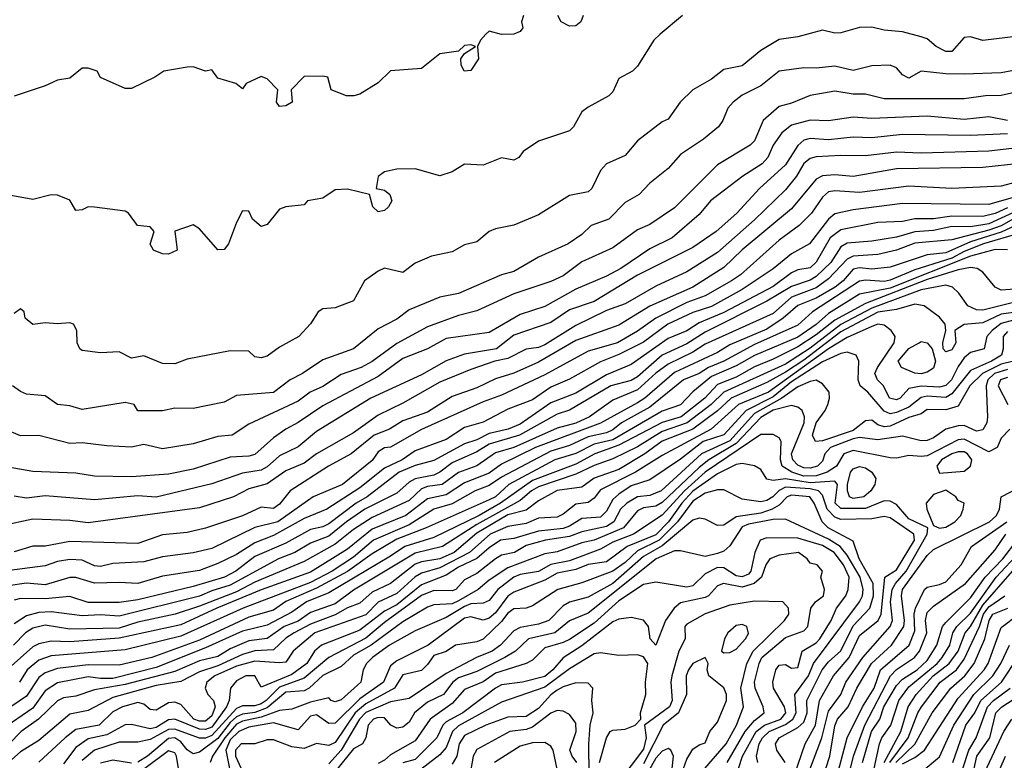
# Model space of a CAD drawing. Header units: metres. Extents: x -51132 to -49532, y -231222 to -229437.
# Tile 466 of 656: x -50160 to -50080, y -230299 to -230239. Entities that reach past the tile are written whole.
import ezdxf

# ---------------------------------------------------------------- set-up
doc = ezdxf.new("R2010")
doc.units = ezdxf.units.M
for name, color, linetype in [('CONTOUR_HALF', 8, 'Continuous'), ('CONTOUR_INDEX', 1, 'Continuous'), ('CONTOUR_INTER', 3, 'Continuous')]:
    doc.layers.add(name, color=color, linetype=linetype)

msp = doc.modelspace()

# ---------------------------------------------------------------- linework, layer by layer
at = {"layer": 'CONTOUR_HALF'}
for points, elevation in [([(-50119.308, -230238.759), (-50119.464, -230239.259), (-50119.371, -230239.759), (-50119.58, -230240.05), (-50120.08, -230240.265), (-50121.08, -230240.279), (-50122.08, -230240.032), (-50122.356, -230240.259), (-50122.805, -230240.759), (-50123.025, -230241.259), (-50122.968, -230242.259), (-50123.58, -230243.207), (-50124.111, -230243.259), (-50124.366, -230242.759), (-50124.385, -230242.259), (-50124.08, -230241.818), (-50123.212, -230241.259), (-50123.58, -230241.132), (-50124.08, -230241.181), (-50124.58, -230241.644), (-50126.08, -230241.867), (-50127.58, -230243.045), (-50130.08, -230243.234), (-50131.08, -230244.194), (-50132.58, -230245.128), (-50133.066, -230245.259), (-50133.645, -230245.259), (-50134.907, -230244.759), (-50135.16, -230243.759), (-50135.58, -230243.66), (-50137.08, -230243.679), (-50138.128, -230244.759), (-50138.061, -230245.759), (-50138.58, -230246.066), (-50139.08, -230246.131), (-50139.317, -230245.759), (-50139.208, -230244.759), (-50140.08, -230243.87), (-50140.58, -230243.7), (-50141.779, -230244.259), (-50142.08, -230244.703), (-50142.618, -230244.259), (-50144.08, -230243.821), (-50144.58, -230243.143), (-50145.08, -230243.269), (-50146.08, -230242.897), (-50146.58, -230242.931), (-50148.46, -230243.259), (-50149.192, -230243.759), (-50151.08, -230244.668), (-50151.58, -230244.652), (-50153.58, -230243.784), (-50153.852, -230243.259), (-50154.58, -230243.02), (-50155.08, -230243.016), (-50156.08, -230243.839), (-50157.08, -230243.99), (-50158.08, -230244.444), (-50160.58, -230245.275)], 72.5), ([(-50114.47, -230238.759), (-50114.666, -230239.259), (-50115.08, -230239.589), (-50115.58, -230239.617), (-50116.259, -230239.259), (-50116.524, -230238.759)], 72.5), ([(-50078.08, -230240.289), (-50082.08, -230240.787), (-50083.08, -230240.49), (-50083.58, -230240.543), (-50084.58, -230241.661), (-50085.08, -230241.675), (-50085.853, -230241.259), (-50086.58, -230240.636), (-50087.08, -230240.473), (-50088.58, -230240.073), (-50090.08, -230239.944), (-50091.08, -230239.685), (-50092.08, -230239.733), (-50093.58, -230240.145), (-50094.08, -230240.168), (-50095.08, -230239.948), (-50097.08, -230240.489), (-50098.58, -230240.701), (-50100.08, -230241.574), (-50101.58, -230242.832), (-50103.08, -230243.134), (-50104.08, -230243.916), (-50105.576, -230244.759), (-50106.621, -230245.759), (-50107.58, -230247.137), (-50108.08, -230247.376), (-50110.08, -230248.907), (-50111.08, -230250.103), (-50112.583, -230250.759), (-50113.08, -230251.312), (-50113.776, -230252.759), (-50114.08, -230253.039), (-50115.58, -230253.324), (-50118.08, -230254.907), (-50120.08, -230255.726), (-50121.58, -230256.037), (-50122.08, -230256.261), (-50123.08, -230257.085), (-50124.08, -230257.329), (-50125.08, -230257.901), (-50126.775, -230258.259), (-50128.08, -230258.808), (-50129.08, -230259.574), (-50130.58, -230259.231), (-50131.08, -230259.459), (-50132.185, -230260.259), (-50133.08, -230261.857), (-50134.58, -230262.447), (-50135.58, -230262.502), (-50135.953, -230262.759), (-50136.58, -230263.734), (-50137.528, -230264.759), (-50139.08, -230265.625), (-50140.08, -230266.345), (-50140.58, -230266.48), (-50141.08, -230266.412), (-50141.58, -230265.939), (-50143.08, -230265.909), (-50146.58, -230266.584), (-50147.58, -230266.971), (-50148.58, -230266.955), (-50150.08, -230266.329), (-50151.08, -230266.511), (-50152.08, -230265.986), (-50153.58, -230266.067), (-50155.08, -230265.889), (-50155.278, -230265.759), (-50155.496, -230265.259), (-50155.498, -230264.259), (-50155.771, -230263.759), (-50156.08, -230263.649), (-50157.08, -230263.741), (-50158.08, -230263.66), (-50159.08, -230263.789), (-50159.686, -230263.259), (-50159.782, -230262.759), (-50160.08, -230262.515), (-50160.58, -230262.885)], 71.5), ([(-50078.08, -230244.657), (-50080.58, -230245.228), (-50081.87, -230245.259), (-50083.58, -230245.496), (-50090.08, -230245.506), (-50091.58, -230245.113), (-50092.58, -230245.121), (-50094.08, -230244.879), (-50096.08, -230245.23), (-50097.58, -230245.861), (-50098.58, -230246.111), (-50099.87, -230247.259), (-50100.58, -230248.903), (-50100.945, -230249.259), (-50103.58, -230250.848), (-50107.08, -230254.322), (-50109.08, -230255.687), (-50110.08, -230256.128), (-50112.08, -230257.582), (-50114.58, -230258.702), (-50116.08, -230259.839), (-50117.08, -230260.304), (-50120.08, -230261.292), (-50123.08, -230262.677), (-50124.58, -230263.049), (-50127.08, -230263.985), (-50129.58, -230265.313), (-50131.58, -230266.794), (-50132.477, -230267.259), (-50134.08, -230267.837), (-50135.58, -230268.816), (-50136.591, -230269.259), (-50137.58, -230269.992), (-50141.58, -230271.85), (-50142.923, -230272.759), (-50144.08, -230272.869), (-50146.08, -230273.46), (-50148.58, -230273.849), (-50150.08, -230273.507), (-50151.08, -230273.723), (-50153.08, -230273.628), (-50155.08, -230273.368), (-50156.08, -230273.421), (-50158.58, -230272.775), (-50160.08, -230272.81), (-50161.348, -230272.259)], 70.5), ([(-50080.08, -230248.331), (-50083.08, -230248.472), (-50088.58, -230248.394), (-50091.08, -230248.658), (-50092.58, -230248.615), (-50094.58, -230248.821), (-50096.08, -230248.711), (-50096.58, -230248.859), (-50097.08, -230249.289), (-50098.08, -230250.854), (-50100.172, -230252.759), (-50102.022, -230254.759), (-50103.689, -230256.259), (-50105.58, -230257.547), (-50110.08, -230259.775), (-50113.58, -230261.931), (-50115.58, -230262.601), (-50117.08, -230263.612), (-50120.08, -230264.661), (-50121.496, -230265.759), (-50124.08, -230266.18), (-50125.58, -230266.73), (-50127.58, -230267.864), (-50131.691, -230269.759), (-50136.08, -230272.463), (-50137.58, -230273.687), (-50139.08, -230274.436), (-50140.08, -230275.311), (-50140.58, -230275.595), (-50142.08, -230275.833), (-50144.58, -230276.685), (-50149.08, -230277.767), (-50150.58, -230277.669), (-50154.08, -230277.983), (-50158.08, -230277.678), (-50159.58, -230277.858), (-50160.58, -230277.686)], 69.5), ([(-50079.08, -230250.733), (-50082.08, -230251.072), (-50089.08, -230251.167), (-50092.58, -230251.804), (-50094.08, -230251.655), (-50095.08, -230251.734), (-50095.58, -230252.019), (-50097.58, -230254.407), (-50101.58, -230257.745), (-50103.08, -230259.164), (-50105.584, -230260.759), (-50109.08, -230262.302), (-50111.58, -230263.83), (-50115.08, -230265.082), (-50118.08, -230266.832), (-50120.08, -230267.74), (-50121.58, -230268.191), (-50123.08, -230268.909), (-50125.08, -230269.628), (-50127.08, -230270.881), (-50129.08, -230271.585), (-50130.176, -230272.259), (-50131.4, -230272.759), (-50133.266, -230274.259), (-50135.113, -230275.259), (-50138.211, -230277.259), (-50139.08, -230278.336), (-50139.58, -230278.684), (-50140.58, -230278.581), (-50142.08, -230279.278), (-50145.08, -230280.287), (-50146.58, -230280.648), (-50148.58, -230280.825), (-50150.58, -230281.527), (-50156.08, -230281.356), (-50158.08, -230281.752), (-50159.08, -230281.749), (-50160.58, -230282.206)], 68.5), ([(-50077.08, -230252.769), (-50081.58, -230254.074), (-50088.58, -230253.972), (-50092.58, -230254.484), (-50094.08, -230254.831), (-50094.58, -230255.247), (-50096.119, -230257.259), (-50097.58, -230258.072), (-50099.08, -230259.281), (-50101.58, -230260.96), (-50104.08, -230262.328), (-50105.58, -230262.804), (-50107.598, -230263.759), (-50109.58, -230265.216), (-50111.58, -230266.213), (-50113.08, -230266.796), (-50115.58, -230268.219), (-50117.08, -230268.872), (-50118.58, -230269.893), (-50120.58, -230270.636), (-50122.58, -230271.688), (-50124.08, -230272.129), (-50125.58, -230273.115), (-50128.08, -230274.022), (-50129.142, -230274.759), (-50130.58, -230275.431), (-50132.58, -230277.021), (-50135.252, -230278.759), (-50137.08, -230279.512), (-50139.58, -230280.87), (-50141.08, -230281.469), (-50142.58, -230282.42), (-50144.08, -230283.146), (-50145.58, -230283.707), (-50148.58, -230284.165), (-50150.58, -230284.78), (-50152.08, -230284.682), (-50154.08, -230284.744), (-50155.58, -230284.282), (-50156.08, -230284.272), (-50158.08, -230284.883), (-50159.58, -230284.751), (-50161.08, -230284.968)], 67.5), ([(-50079.58, -230254.697), (-50081.58, -230255.641), (-50083.08, -230255.866), (-50084.58, -230255.85), (-50086.08, -230256.175), (-50087.58, -230256.29), (-50089.08, -230256.698), (-50091.08, -230257.02), (-50093.08, -230257.206), (-50093.58, -230257.505), (-50094.408, -230258.759), (-50095.58, -230259.888), (-50096.08, -230260.202), (-50097.58, -230260.704), (-50099.58, -230261.906), (-50104.58, -230264.405), (-50106.08, -230265.346), (-50108.08, -230266.269), (-50110.08, -230268.026), (-50110.58, -230268.323), (-50112.225, -230268.759), (-50115.58, -230270.726), (-50116.58, -230271.053), (-50119.638, -230272.759), (-50122.08, -230273.467), (-50123.08, -230274.1), (-50125.08, -230274.987), (-50126.08, -230275.754), (-50126.58, -230275.983), (-50128.08, -230276.293), (-50128.58, -230276.557), (-50129.58, -230277.455), (-50132.163, -230278.759), (-50133.651, -230279.759), (-50135.08, -230280.922), (-50136.58, -230281.514), (-50137.834, -230282.259), (-50139.175, -230282.759), (-50143.08, -230284.892), (-50144.58, -230285.349), (-50145.58, -230285.799), (-50152.08, -230287.407), (-50153.58, -230287.315), (-50155.08, -230287.383), (-50157.58, -230287.069), (-50158.58, -230287.13), (-50159.58, -230287.394), (-50160.58, -230288.034)], 66.5), ([(-50079.08, -230255.615), (-50080.58, -230256.314), (-50083.08, -230257.085), (-50085.08, -230257.981), (-50086.58, -230258.142), (-50089.58, -230259.146), (-50091.08, -230259.306), (-50092.08, -230259.195), (-50092.58, -230259.299), (-50093.392, -230260.259), (-50094.056, -230260.759), (-50095.58, -230261.647), (-50097.08, -230262.242), (-50098.26, -230263.259), (-50099.58, -230264.16), (-50102.58, -230265.427), (-50103.58, -230266.054), (-50107.08, -230267.683), (-50109.481, -230269.759), (-50110.08, -230270.133), (-50113.08, -230271.765), (-50118.328, -230273.759), (-50121.08, -230275.099), (-50122.08, -230275.82), (-50124.08, -230276.618), (-50125.58, -230277.598), (-50127.08, -230277.905), (-50128.851, -230279.259), (-50131.58, -230280.373), (-50133.58, -230281.984), (-50136.58, -230283.84), (-50140.58, -230285.29), (-50144.152, -230286.759), (-50147.08, -230288.125), (-50152.08, -230289.19), (-50156.08, -230289.499), (-50157.58, -230289.436), (-50158.58, -230289.647), (-50159.08, -230289.899), (-50161.08, -230291.671)], 65.5), ([(-50080.08, -230257.744), (-50081.08, -230257.715), (-50083.08, -230258.239), (-50089.58, -230260.836), (-50092.08, -230261.319), (-50094.58, -230262.894), (-50095.58, -230263.773), (-50097.08, -230264.815), (-50100.58, -230266.307), (-50102.08, -230267.125), (-50104.08, -230267.999), (-50105.58, -230269.243), (-50106.58, -230270.291), (-50108.08, -230270.807), (-50112.08, -230273.129), (-50113.58, -230273.488), (-50115.08, -230274.248), (-50116.758, -230274.759), (-50120.488, -230276.759), (-50121.58, -230277.755), (-50122.08, -230277.995), (-50127.191, -230280.259), (-50129.58, -230281.181), (-50131.58, -230282.359), (-50133.58, -230283.794), (-50136.08, -230285.139), (-50138.58, -230286.214), (-50139.58, -230286.919), (-50141.58, -230287.486), (-50145.58, -230289.36), (-50149.439, -230290.759), (-50152.08, -230291.384), (-50154.58, -230291.361), (-50157.08, -230291.664), (-50158.08, -230292.003), (-50158.58, -230292.374), (-50159.58, -230293.899), (-50162.58, -230295.926)], 64.5), ([(-50079.58, -230262.009), (-50082.08, -230262.631), (-50082.58, -230262.606), (-50083.302, -230262.259), (-50084.024, -230261.259), (-50084.545, -230260.759), (-50085.08, -230260.585), (-50087.08, -230260.975), (-50091.08, -230262.467), (-50093.58, -230263.771), (-50096.08, -230265.69), (-50098.08, -230266.992), (-50103.07, -230269.259), (-50104.096, -230270.259), (-50106.05, -230271.759), (-50108.08, -230272.46), (-50110.08, -230273.7), (-50112.08, -230274.67), (-50113.58, -230275.208), (-50115.08, -230275.919), (-50118.08, -230276.943), (-50118.66, -230277.259), (-50119.58, -230278.034), (-50123.08, -230279.981), (-50125.885, -230281.759), (-50128.08, -230282.304), (-50133.08, -230285.309), (-50134.58, -230286.424), (-50136.58, -230287.13), (-50137.58, -230287.808), (-50138.706, -230288.259), (-50140.08, -230289.212), (-50141.58, -230289.409), (-50143.08, -230290.063), (-50144.08, -230290.684), (-50145.58, -230291.036), (-50147.58, -230291.898), (-50151.58, -230292.94), (-50154.08, -230293.39), (-50155.58, -230293.909), (-50156.58, -230294.037), (-50157.08, -230294.278), (-50158.63, -230295.759), (-50160.02, -230296.759), (-50160.986, -230297.759)], 63.5), ([(-50079.58, -230263.445), (-50080.58, -230263.699), (-50081.328, -230264.259), (-50081.76, -230264.759), (-50081.979, -230265.759), (-50083.08, -230266.058), (-50083.58, -230266.473), (-50084.08, -230267.178), (-50084.609, -230268.259), (-50085.08, -230268.733), (-50085.58, -230268.86), (-50087.08, -230268.783), (-50088.08, -230268.982), (-50088.789, -230269.759), (-50089.08, -230269.886), (-50089.653, -230269.759), (-50090.135, -230268.759), (-50090.623, -230268.259), (-50090.823, -230267.759), (-50090.625, -230267.259), (-50089.269, -230265.259), (-50089.184, -230264.759), (-50089.518, -230264.259), (-50090.08, -230263.849), (-50090.58, -230263.768), (-50091.08, -230263.955), (-50093.08, -230264.85), (-50094.58, -230265.751), (-50099.461, -230269.259), (-50101.869, -230270.259), (-50104.095, -230272.259), (-50108.08, -230274.408), (-50110.238, -230275.759), (-50113.08, -230277.174), (-50113.58, -230277.855), (-50114.08, -230278.196), (-50115.08, -230278.328), (-50116.08, -230279.164), (-50116.58, -230279.39), (-50118.08, -230279.484), (-50119.08, -230279.915), (-50120.58, -230280.143), (-50122.021, -230280.759), (-50123.687, -230282.259), (-50126.08, -230283.51), (-50127.58, -230283.922), (-50128.08, -230284.227), (-50129.58, -230285.567), (-50131.08, -230286.294), (-50132.08, -230287.298), (-50136.231, -230288.759), (-50137.987, -230290.259), (-50138.58, -230291.131), (-50139.08, -230291.2), (-50141.08, -230291.052), (-50142.58, -230291.478), (-50144.333, -230292.259), (-50144.97, -230292.759), (-50145.11, -230293.259), (-50144.885, -230293.759), (-50144.432, -230294.259), (-50144.312, -230294.759), (-50144.58, -230295.486), (-50145.08, -230295.911), (-50145.58, -230295.927), (-50146.028, -230295.759), (-50147.08, -230294.581), (-50147.58, -230294.374), (-50148.08, -230294.442), (-50149.08, -230295.027), (-50149.58, -230294.985), (-50150.08, -230294.548), (-50150.58, -230294.421), (-50151.823, -230294.759), (-50152.58, -230295.176), (-50153.69, -230296.259), (-50155.58, -230296.607), (-50156.452, -230297.259), (-50158.58, -230299.252)], 62.5), ([(-50079.58, -230266.758), (-50080.58, -230266.99), (-50082.118, -230267.759), (-50083.137, -230268.759), (-50084.08, -230270.391), (-50085.08, -230270.707), (-50086.58, -230270.684), (-50087.08, -230271.01), (-50088.08, -230271.319), (-50089.58, -230272.021), (-50090.08, -230272.073), (-50090.58, -230271.912), (-50091.08, -230271.537), (-50091.58, -230271.582), (-50092.58, -230272.374), (-50095.08, -230273.213), (-50095.651, -230273.259), (-50095.886, -230272.759), (-50095.584, -230271.759), (-50094.858, -230270.759), (-50094.641, -230270.259), (-50094.5, -230269.759), (-50094.532, -230269.259), (-50095.08, -230268.603), (-50095.58, -230268.304), (-50096.08, -230268.391), (-50097.08, -230268.844), (-50098.383, -230269.759), (-50100.58, -230271.005), (-50102.58, -230273.2), (-50104.87, -230274.259), (-50108.159, -230277.259), (-50109.08, -230277.644), (-50110.08, -230277.734), (-50110.939, -230278.259), (-50111.451, -230278.759), (-50111.992, -230279.759), (-50112.58, -230280.141), (-50114.58, -230280.572), (-50115.58, -230280.965), (-50117.516, -230281.259), (-50119.08, -230281.7), (-50120.032, -230282.259), (-50121.08, -230282.473), (-50121.571, -230282.759), (-50123.08, -230283.967), (-50124.08, -230284.465), (-50124.798, -230285.259), (-50125.08, -230285.354), (-50126.58, -230285.333), (-50127.58, -230285.743), (-50130.58, -230287.938), (-50132.08, -230289.188), (-50135.08, -230290.773), (-50137.08, -230292.426), (-50139.08, -230293.164), (-50140.17, -230294.259), (-50140.58, -230294.506), (-50141.08, -230294.685), (-50142.08, -230294.69), (-50142.58, -230294.886), (-50144.58, -230297.093), (-50145.08, -230297.293), (-50145.58, -230297.312), (-50147.58, -230296.581), (-50148.08, -230296.603), (-50149.58, -230297.405), (-50150.58, -230297.628), (-50152.08, -230297.63), (-50154.08, -230298.268), (-50155.08, -230299.098)], 61.5), ([(-50080.08, -230268.088), (-50080.635, -230268.259), (-50080.831, -230268.759), (-50080.055, -230270.259)], 60.5), ([(-50079.9, -230272.259), (-50080.58, -230273), (-50080.911, -230273.759), (-50081.58, -230274.091), (-50083.58, -230273.084), (-50084.08, -230273.133), (-50086.58, -230274.413), (-50087.08, -230274.476), (-50088.08, -230274.405), (-50089.08, -230274.612), (-50089.58, -230274.574), (-50092.58, -230273.993), (-50093.333, -230274.259), (-50093.95, -230275.259), (-50094.694, -230275.759), (-50095.58, -230276.04), (-50096.58, -230276.076), (-50097.551, -230275.759), (-50098.349, -230275.259), (-50098.48, -230274.759), (-50098.432, -230273.259), (-50098.58, -230272.97), (-50099.08, -230272.703), (-50100.08, -230272.704), (-50104.58, -230275.746), (-50106.271, -230277.259), (-50108.08, -230279.227), (-50110.392, -230280.759), (-50112.08, -230281.413), (-50113.08, -230281.991), (-50115.58, -230282.933), (-50117.08, -230283.237), (-50118.08, -230283.789), (-50119.58, -230284.03), (-50120.08, -230284.247), (-50121.385, -230285.259), (-50122.08, -230286.143), (-50122.58, -230286.352), (-50123.58, -230286.42), (-50124.08, -230286.635), (-50125.58, -230287.525), (-50128.08, -230288.607), (-50130.167, -230289.759), (-50131.553, -230290.759), (-50132.045, -230291.259), (-50132.308, -230291.759), (-50132.498, -230292.759), (-50134.08, -230294.186), (-50134.58, -230294.366), (-50134.888, -230294.259), (-50135.08, -230294.022), (-50136.58, -230294.37), (-50138.08, -230294.953), (-50139.08, -230295.056), (-50140.58, -230295.591), (-50142.08, -230295.915), (-50142.58, -230296.175), (-50143.508, -230297.259), (-50144.509, -230298.759), (-50144.709, -230299.259)], 60.5), ([(-50092.795, -230275.759), (-50092.58, -230275.48), (-50092.08, -230275.297), (-50091.58, -230275.392), (-50091.08, -230275.759), (-50090.764, -230276.259), (-50090.82, -230276.759), (-50091.149, -230277.259), (-50091.734, -230277.759), (-50092.58, -230277.888), (-50092.878, -230277.759), (-50093.054, -230277.259), (-50093.036, -230276.759), (-50092.795, -230275.759)], 60.5), ([(-50097.334, -230300.259), (-50096.491, -230297.759), (-50095.654, -230296.259), (-50095.306, -230294.259), (-50094.174, -230292.259), (-50092.902, -230290.759), (-50092.08, -230288.99), (-50090.558, -230287.759), (-50090.317, -230287.259), (-50090.023, -230284.259), (-50089.08, -230283.653), (-50087.629, -230281.259), (-50087.664, -230280.759), (-50089.58, -230279.452), (-50090.08, -230279.351), (-50091.08, -230279.52), (-50093.58, -230279.571), (-50094.08, -230279.404), (-50094.696, -230278.759), (-50095.08, -230277.602), (-50095.39, -230277.259), (-50096.08, -230277.097), (-50098.08, -230276.952), (-50098.58, -230277.224), (-50099.112, -230277.759), (-50099.58, -230278.032), (-50100.08, -230278.145), (-50101.58, -230277.927), (-50103.08, -230277.185), (-50103.58, -230277.169), (-50104.58, -230277.447), (-50105.58, -230278.108), (-50106.822, -230279.759), (-50108.299, -230281.259), (-50110.08, -230282.121), (-50111.08, -230283.061), (-50112.08, -230283.772), (-50114.58, -230284.714), (-50116.525, -230285.259), (-50118.58, -230286.577), (-50119.08, -230286.76), (-50120.08, -230286.816), (-50120.58, -230287.166), (-50121.08, -230287.847), (-50122.58, -230289.276), (-50123.08, -230289.5), (-50124.825, -230289.759), (-50125.58, -230290.274), (-50126.58, -230290.599), (-50127.08, -230291.343), (-50127.58, -230291.82), (-50129.08, -230292.178), (-50129.767, -230293.259), (-50132.08, -230294.527), (-50132.946, -230295.259), (-50134.58, -230297.64), (-50135.08, -230297.891), (-50136.08, -230297.718), (-50137.08, -230298.139), (-50138.08, -230297.993), (-50139.58, -230297.445), (-50140.08, -230297.432), (-50141.08, -230297.769), (-50142.183, -230297.759), (-50142.653, -230298.259), (-50142.65, -230298.759), (-50142.2, -230299.759)], 59.5), ([(-50095.119, -230300.759), (-50094.484, -230298.759), (-50094.08, -230296.312), (-50093.845, -230295.759), (-50092.983, -230294.759), (-50092.281, -230293.259), (-50091.092, -230291.259), (-50089.481, -230289.759), (-50088.492, -230288.259), (-50088.433, -230287.759), (-50088.679, -230285.759), (-50088.597, -230285.259), (-50086.58, -230282.493), (-50086.08, -230282.025), (-50081.533, -230279.759), (-50080.974, -230279.259), (-50080.72, -230278.759), (-50080.583, -230277.759), (-50079.08, -230276.969)], 60.5), ([(-50100.303, -230299.259), (-50100.435, -230298.759), (-50100.215, -230297.759), (-50099.94, -230297.259), (-50099.386, -230296.759), (-50098.08, -230296.201), (-50097.478, -230295.759), (-50097.204, -230295.259), (-50097.31, -230293.759), (-50096.219, -230292.259), (-50095.811, -230291.259), (-50092.079, -230286.259), (-50091.82, -230285.759), (-50091.772, -230285.259), (-50092.028, -230284.259), (-50093.08, -230282.472), (-50093.654, -230281.759), (-50094.58, -230281.179), (-50098.08, -230279.549), (-50099.08, -230279.589), (-50101.08, -230279.967), (-50101.58, -230280.18), (-50102.58, -230281.705), (-50103.08, -230282.137), (-50103.58, -230282.347), (-50104.58, -230282.592), (-50106.58, -230282.113), (-50107.08, -230282.123), (-50108.565, -230282.759), (-50114.08, -230287.184), (-50115.58, -230287.798), (-50116.778, -230288.759), (-50118.903, -230289.259), (-50119.958, -230290.259), (-50120.833, -230290.759), (-50123.08, -230291.902), (-50124.58, -230292.404), (-50125.039, -230292.759), (-50125.804, -230293.759), (-50127.08, -230294.389), (-50128.151, -230295.259), (-50128.58, -230296.005), (-50129.08, -230296.399), (-50129.58, -230296.488), (-50130.069, -230296.259), (-50130.58, -230295.661), (-50131.08, -230295.615), (-50131.479, -230295.759), (-50131.889, -230296.259), (-50132.1, -230297.259), (-50132.37, -230297.759), (-50133.08, -230298.164), (-50134.58, -230299.989)], 58.5), ([(-50093.281, -230301.759), (-50092.572, -230298.759), (-50091.653, -230296.259), (-50089.563, -230292.259), (-50089.08, -230291.743), (-50087.626, -230290.759), (-50087.209, -230290.259), (-50086.616, -230288.759), (-50086.73, -230287.759), (-50086.58, -230287.111), (-50086.08, -230286.611), (-50083.482, -230284.759), (-50081.08, -230282.04), (-50080.209, -230280.759)], 61.5), ([(-50091.104, -230300.759), (-50090.46, -230297.759), (-50090.253, -230297.259), (-50089.529, -230296.259), (-50088.886, -230294.259), (-50088.08, -230293.132), (-50085.793, -230291.259), (-50085.367, -230290.759), (-50084.747, -230289.759), (-50084.506, -230288.759), (-50084.174, -230288.259), (-50083.08, -230287.17), (-50081.004, -230284.259), (-50079.08, -230282.195)], 62.5), ([(-50102.798, -230299.259), (-50101.347, -230296.759), (-50100.58, -230295.881), (-50099.802, -230295.259), (-50099.872, -230294.759), (-50100.536, -230293.259), (-50100.578, -230292.759), (-50100.217, -230291.259), (-50100.003, -230290.759), (-50098.08, -230289.143), (-50096.58, -230288.598), (-50096.25, -230288.259), (-50096.016, -230286.759), (-50095.645, -230286.259), (-50094.995, -230285.759), (-50094.899, -230285.259), (-50095.222, -230284.259), (-50095.08, -230283.757), (-50095.509, -230283.259), (-50096.08, -230283.123), (-50096.327, -230282.759), (-50097.028, -230282.259), (-50098.58, -230282.46), (-50099.35, -230282.759), (-50099.679, -230283.259), (-50100.031, -230284.259), (-50100.625, -230284.759), (-50101.58, -230285.057), (-50103.096, -230284.759), (-50103.58, -230284.948), (-50104.309, -230285.759), (-50104.58, -230285.891), (-50106.58, -230286.33), (-50107.102, -230286.759), (-50107.795, -230287.759), (-50108.58, -230289.775), (-50109.05, -230289.259), (-50109.166, -230288.259), (-50109.58, -230287.743), (-50110.58, -230287.533), (-50111.58, -230287.653), (-50112.08, -230287.869), (-50114.58, -230289.817), (-50116.08, -230290.786), (-50116.935, -230291.759), (-50117.58, -230292.293), (-50119.389, -230292.759), (-50121.08, -230292.986), (-50121.58, -230293.238), (-50124.229, -230295.259), (-50125.58, -230295.978), (-50125.85, -230296.259), (-50126.321, -230297.259), (-50128.08, -230299.022), (-50129.08, -230299.293)], 57.5), ([(-50089.606, -230299.259), (-50088.139, -230297.259), (-50087.358, -230295.259), (-50087.051, -230294.759), (-50085.526, -230292.759), (-50084.218, -230291.759), (-50083.58, -230290.908), (-50082.351, -230288.259), (-50082.015, -230287.259), (-50081.58, -230286.646), (-50080.286, -230285.759)], 63.5), ([(-50088.58, -230299.384), (-50087.58, -230298.865), (-50086.819, -230298.259), (-50084.08, -230294.058), (-50081.98, -230291.759), (-50081.653, -230291.259), (-50080.58, -230288.333), (-50079.15, -230287.259)], 64.5), ([(-50102.08, -230288.184), (-50102.759, -230288.759), (-50103.011, -230289.259), (-50103.261, -230290.259), (-50103.08, -230290.384), (-50102.58, -230290.369), (-50102.08, -230290.088), (-50101.322, -230289.259), (-50101.08, -230288.822), (-50101.195, -230288.259), (-50101.58, -230288.099), (-50102.08, -230288.184)], 56.5), ([(-50084.515, -230299.259), (-50083.444, -230296.259), (-50082.74, -230295.259), (-50082.252, -230294.259), (-50080.575, -230292.759), (-50077.906, -230288.759)], 65.5), ([(-50106.337, -230299.759), (-50106.08, -230299.013), (-50105.58, -230298.202), (-50105.08, -230297.829), (-50104.58, -230297.675), (-50104.206, -230296.759), (-50103.58, -230296.013), (-50102.862, -230294.259), (-50102.85, -230293.759), (-50103.08, -230293.226), (-50104.276, -230292.259), (-50104.411, -230291.759), (-50104.332, -230291.259), (-50104.58, -230290.761), (-50105.58, -230291.261), (-50105.94, -230291.759), (-50106.113, -230292.259), (-50106.096, -230293.759), (-50106.743, -230295.259), (-50107.981, -230296.259), (-50109.58, -230299.372)], 56.5), ([(-50113.989, -230300.259), (-50114.007, -230297.759), (-50113.899, -230296.259), (-50113.651, -230295.259), (-50113.777, -230294.259), (-50113.677, -230293.259), (-50114.08, -230292.844), (-50115.08, -230292.815), (-50116.08, -230293.13), (-50116.58, -230293.417), (-50117.08, -230293.779), (-50118.08, -230294.896), (-50119.08, -230295.532), (-50120.58, -230295.592), (-50122.357, -230296.259), (-50124.08, -230297.082), (-50124.518, -230297.759), (-50124.724, -230298.759), (-50125.08, -230299.408)], 56.5), ([(-50082.783, -230299.759), (-50082.564, -230298.759), (-50081.515, -230297.259), (-50081.034, -230295.259), (-50080.545, -230294.759), (-50079.08, -230293.804)], 66.5), ([(-50116.58, -230299.811), (-50116.912, -230298.259), (-50117.08, -230297.94), (-50117.58, -230297.649), (-50118.58, -230297.668), (-50119.58, -230297.949), (-50121.668, -230299.259)], 55.5), ([(-50147.272, -230299.759), (-50147.421, -230298.759), (-50147.58, -230298.477), (-50148.08, -230298.337), (-50150.003, -230299.759)], 60.5), ([(-50082.403, -230303.759), (-50080.232, -230298.759)], 67.5)]:
    msp.add_lwpolyline(points, dxfattribs=dict(at, elevation=elevation))
at = {"layer": 'CONTOUR_INDEX'}
for points, elevation in [([(-50080.08, -230247.247), (-50081.58, -230246.967), (-50083.58, -230247.183), (-50086.58, -230246.894), (-50091.08, -230247.095), (-50092.58, -230247), (-50094.58, -230247.273), (-50096.08, -230247.242), (-50097.58, -230247.635), (-50098.369, -230248.259), (-50099.08, -230249.253), (-50099.503, -230250.259), (-50099.972, -230250.759), (-50101.519, -230251.759), (-50104.139, -230253.759), (-50105.08, -230254.877), (-50107.264, -230256.759), (-50109.08, -230257.65), (-50111.427, -230259.259), (-50112.58, -230259.876), (-50115.08, -230260.91), (-50117.58, -230262.323), (-50119.58, -230262.978), (-50122.08, -230264.422), (-50125.58, -230264.917), (-50127.08, -230265.759), (-50129.08, -230266.534), (-50131.08, -230267.985), (-50135.58, -230270.366), (-50137.58, -230271.735), (-50138.58, -230272.266), (-50139.58, -230272.969), (-50141.08, -230274.304), (-50141.58, -230274.462), (-50143.08, -230274.525), (-50146.08, -230275.495), (-50148.08, -230275.921), (-50151.08, -230276.119), (-50154.08, -230276.061), (-50155.58, -230275.832), (-50159.08, -230275.692), (-50161.08, -230275.341)], 70), ([(-50079.08, -230256.393), (-50082.018, -230257.259), (-50083.58, -230257.865), (-50084.58, -230258.404), (-50087.58, -230259.353), (-50089.58, -230260.19), (-50090.08, -230260.299), (-50091.58, -230260.198), (-50092.08, -230260.287), (-50095.877, -230262.759), (-50097.08, -230263.832), (-50100.58, -230265.409), (-50103.08, -230266.747), (-50104.315, -230267.259), (-50105.08, -230267.749), (-50106.335, -230268.259), (-50109.08, -230270.48), (-50111.36, -230271.759), (-50112.08, -230272.311), (-50112.58, -230272.573), (-50114.08, -230272.897), (-50115.58, -230273.582), (-50117.08, -230274.035), (-50121.08, -230276.164), (-50122.08, -230276.821), (-50123.215, -230277.259), (-50125.08, -230278.312), (-50126.58, -230278.743), (-50128.58, -230280.01), (-50131.473, -230281.259), (-50133.08, -230282.622), (-50134.823, -230283.759), (-50136.58, -230284.69), (-50142.027, -230286.759), (-50147.08, -230289.031), (-50151.58, -230290.145), (-50157.58, -230290.639), (-50158.58, -230290.982), (-50159.545, -230291.759), (-50160.154, -230292.759)], 65), ([(-50084.58, -230274.252), (-50085.427, -230274.759), (-50085.811, -230275.259), (-50085.58, -230275.833), (-50083.58, -230275.656), (-50083.079, -230275.259), (-50082.969, -230274.759), (-50083.315, -230274.259), (-50083.58, -230274.114), (-50084.08, -230274.102), (-50084.58, -230274.252)], 60), ([(-50096.266, -230300.259), (-50095.117, -230297.259), (-50094.58, -230295.103), (-50093.582, -230293.759), (-50093.188, -230292.759), (-50091.817, -230290.759), (-50089.583, -230288.259), (-50089.409, -230287.759), (-50089.554, -230286.259), (-50089.427, -230285.259), (-50089.17, -230284.759), (-50088.283, -230283.759), (-50086.597, -230280.759), (-50086.548, -230280.259), (-50088.08, -230279.539), (-50089.08, -230278.364), (-50089.58, -230278.089), (-50090.08, -230278.06), (-50091.58, -230278.693), (-50093.58, -230278.7), (-50094.059, -230278.259), (-50093.862, -230276.759), (-50094.08, -230276.469), (-50096.08, -230276.601), (-50098.08, -230276.283), (-50099.08, -230276.414), (-50099.58, -230276.304), (-50100.08, -230275.539), (-50100.58, -230275.222), (-50101.58, -230275.037), (-50102.08, -230275.14), (-50103.58, -230275.873), (-50105.58, -230277.292), (-50106.479, -230278.259), (-50107.563, -230279.759), (-50108.58, -230280.82), (-50110.9, -230281.759), (-50112.58, -230283.014), (-50114.08, -230283.231), (-50115.08, -230283.644), (-50116.58, -230283.933), (-50117.58, -230284.488), (-50120.08, -230285.478), (-50120.58, -230285.804), (-50121.58, -230287.144), (-50122.08, -230287.578), (-50122.58, -230287.74), (-50123.58, -230287.471), (-50124.08, -230287.584), (-50127.048, -230289.759), (-50129.58, -230291.041), (-50130.08, -230291.44), (-50130.662, -230292.759), (-50132.58, -230294.126), (-50134.58, -230296.09), (-50135.08, -230296.121), (-50136.08, -230295.418), (-50136.58, -230295.52), (-50137.58, -230296.612), (-50139.58, -230296.05), (-50141.58, -230296.396), (-50142.386, -230296.759), (-50143.08, -230297.445), (-50143.426, -230298.259), (-50143.136, -230299.759)], 60), ([(-50085.08, -230277.212), (-50086.08, -230277.559), (-50086.683, -230278.259), (-50086.608, -230278.759), (-50086.08, -230280.071), (-50085.58, -230280.278), (-50085.08, -230280.207), (-50084.348, -230279.759), (-50083.853, -230279.259), (-50083.667, -230278.759), (-50083.592, -230278.259), (-50084.08, -230278.051), (-50084.263, -230277.759), (-50085.08, -230277.212)], 60), ([(-50087.08, -230300.057), (-50085.58, -230298.819), (-50084.426, -230296.259), (-50082.816, -230293.759), (-50081.281, -230292.259), (-50080.625, -230291.259), (-50079.911, -230289.759)], 65)]:
    msp.add_lwpolyline(points, dxfattribs=dict(at, elevation=elevation))
at = {"layer": 'CONTOUR_INTER'}
for points, elevation in [([(-50106.432, -230238.759), (-50108.232, -230240.259), (-50108.746, -230240.759), (-50110.08, -230242.867), (-50110.472, -230243.259), (-50111.58, -230243.846), (-50112.08, -230244.944), (-50112.393, -230245.259), (-50114.08, -230246.163), (-50114.58, -230246.556), (-50115.243, -230247.759), (-50115.58, -230248.104), (-50118.08, -230248.94), (-50119.325, -230249.759), (-50119.691, -230250.259), (-50120.08, -230250.482), (-50121.08, -230250.282), (-50122.58, -230250.884), (-50124.08, -230250.788), (-50125.08, -230251.427), (-50126.08, -230251.734), (-50128.08, -230251.186), (-50129.58, -230251.197), (-50130.58, -230251.405), (-50131.08, -230251.806), (-50131.246, -230252.759), (-50130.58, -230252.897), (-50130.148, -230253.259), (-50129.993, -230253.759), (-50130.237, -230254.259), (-50130.58, -230254.542), (-50131.08, -230254.643), (-50131.519, -230254.259), (-50131.803, -230253.259), (-50133.58, -230252.813), (-50134.58, -230252.884), (-50135.58, -230253.562), (-50136.819, -230253.759), (-50137.08, -230254.092), (-50138.58, -230254.24), (-50139.08, -230254.45), (-50140.08, -230255.684), (-50140.58, -230255.844), (-50141.282, -230255.259), (-50141.58, -230254.606), (-50142.08, -230254.582), (-50142.58, -230255.512), (-50143.229, -230257.259), (-50143.58, -230257.697), (-50144.08, -230257.727), (-50145.58, -230256.023), (-50146.08, -230255.706), (-50147.58, -230256.221), (-50147.375, -230257.759), (-50148.08, -230258.097), (-50148.58, -230258.051), (-50149.298, -230257.759), (-50149.58, -230257.287), (-50149.255, -230256.259), (-50149.58, -230255.874), (-50150.582, -230255.759), (-50151.329, -230254.759), (-50151.58, -230254.611), (-50154.08, -230254.265), (-50154.58, -230254.259), (-50155.08, -230254.505), (-50155.58, -230254.535), (-50156.08, -230253.712), (-50157.08, -230253.313), (-50157.58, -230253.285), (-50159.08, -230253.667), (-50161.58, -230253.195)], 72), ([(-50078.58, -230243.029), (-50080.58, -230243.387), (-50083.58, -230243.504), (-50085.08, -230243.488), (-50087.08, -230243.247), (-50088.08, -230243.832), (-50088.58, -230243.553), (-50089.08, -230242.985), (-50089.58, -230242.785), (-50091.08, -230242.82), (-50092.58, -230243.213), (-50094.08, -230242.844), (-50095.58, -230243.018), (-50096.58, -230242.988), (-50098.58, -230243.251), (-50100.08, -230244.452), (-50101.58, -230245.217), (-50102.322, -230245.759), (-50102.759, -230246.259), (-50103.161, -230247.259), (-50103.5, -230247.759), (-50104.719, -230248.759), (-50106.58, -230250.001), (-50107.58, -230251.137), (-50109.08, -230252.347), (-50109.937, -230253.259), (-50111.08, -230253.896), (-50112.386, -230255.259), (-50113.829, -230255.759), (-50114.58, -230256.498), (-50115.689, -230257.259), (-50118.08, -230258.324), (-50120.08, -230259.484), (-50121.08, -230259.767), (-50124.58, -230261.27), (-50126.08, -230261.563), (-50128.58, -230262.598), (-50129.58, -230263.345), (-50131.08, -230264.144), (-50133.08, -230265.747), (-50135.58, -230266.65), (-50137.222, -230267.759), (-50138.225, -230268.259), (-50139.58, -230269.29), (-50142.58, -230269.55), (-50143.58, -230270.076), (-50146.08, -230270.586), (-50147.58, -230270.564), (-50148.58, -230270.773), (-50150.58, -230270.767), (-50150.857, -230270.259), (-50151.58, -230270.106), (-50155.08, -230270.665), (-50156.08, -230270.38), (-50157.08, -230270.262), (-50158.08, -230269.562), (-50159.58, -230269.426), (-50160.08, -230269.22), (-50160.723, -230268.759)], 71), ([(-50078.58, -230249.396), (-50081.58, -230249.732), (-50087.08, -230249.893), (-50089.08, -230249.818), (-50091.58, -230250.132), (-50093.58, -230250.094), (-50095.58, -230250.205), (-50096.08, -230250.346), (-50096.58, -230250.75), (-50097.193, -230251.759), (-50098.08, -230252.863), (-50100.58, -230255.31), (-50103.58, -230257.946), (-50106.08, -230259.523), (-50108.58, -230260.68), (-50111.08, -230262.12), (-50112.58, -230262.661), (-50115.08, -230263.858), (-50117.58, -230265.431), (-50118.08, -230265.649), (-50119.08, -230265.794), (-50120.58, -230266.537), (-50121.639, -230266.759), (-50123.58, -230267.424), (-50126.08, -230268.463), (-50129.08, -230270.166), (-50131.08, -230271.12), (-50133.08, -230272.571), (-50136.08, -230274.254), (-50137.08, -230275.028), (-50138.58, -230275.64), (-50140.08, -230276.682), (-50141.58, -230277.093), (-50142.813, -230277.759), (-50145.58, -230278.648), (-50154.58, -230279.863), (-50156.08, -230279.657), (-50159.08, -230279.554), (-50161.58, -230280.09)], 69), ([(-50078.58, -230252.041), (-50080.58, -230252.569), (-50084.58, -230252.763), (-50088.08, -230252.564), (-50092.08, -230253.095), (-50094.08, -230252.966), (-50094.58, -230253.048), (-50095.08, -230253.469), (-50095.96, -230254.759), (-50096.956, -230255.759), (-50098.58, -230256.961), (-50101.724, -230259.759), (-50102.447, -230260.259), (-50104.58, -230261.464), (-50106.08, -230262.003), (-50108.58, -230263.284), (-50110.08, -230264.331), (-50111.697, -230265.259), (-50114.08, -230265.954), (-50117.58, -230267.858), (-50121.08, -230269.502), (-50122.58, -230270.056), (-50127.58, -230272.28), (-50130.08, -230273.711), (-50130.58, -230273.778), (-50131.08, -230274.091), (-50131.58, -230274.808), (-50133.99, -230276.759), (-50136.368, -230277.759), (-50139.228, -230279.759), (-50141.08, -230280.242), (-50144.58, -230281.928), (-50146.08, -230282.287), (-50148.58, -230282.601), (-50150.08, -230283.026), (-50152.58, -230283.147), (-50153.58, -230283.399), (-50154.08, -230283.347), (-50155.08, -230282.868), (-50156.08, -230282.831), (-50157.08, -230282.998), (-50158.08, -230283.336), (-50161.58, -230283.791)], 68), ([(-50080.08, -230254.324), (-50081.08, -230254.789), (-50082.08, -230255.047), (-50084.58, -230255.018), (-50086.08, -230255.227), (-50087.58, -230255.219), (-50088.58, -230255.433), (-50090.58, -230255.522), (-50093.58, -230256.108), (-50094.446, -230256.759), (-50095.58, -230258.739), (-50096.08, -230259.183), (-50097.08, -230259.359), (-50097.58, -230259.591), (-50099.08, -230260.716), (-50103.08, -230262.819), (-50105.08, -230263.661), (-50106.08, -230264.29), (-50107.58, -230264.922), (-50110.58, -230267.031), (-50112.58, -230267.855), (-50115.08, -230269.343), (-50117.08, -230270.144), (-50119.58, -230271.866), (-50120.547, -230272.259), (-50122.08, -230272.627), (-50123.08, -230273.127), (-50124.08, -230273.45), (-50126.58, -230274.813), (-50128.08, -230275.195), (-50129.387, -230275.759), (-50131.975, -230277.759), (-50132.858, -230278.259), (-50135.08, -230279.929), (-50135.58, -230280.167), (-50136.58, -230280.391), (-50138.58, -230281.488), (-50141.08, -230282.577), (-50142.625, -230283.759), (-50143.545, -230284.259), (-50146.08, -230285.024), (-50150.58, -230286.081), (-50152.08, -230286.297), (-50154.58, -230286.315), (-50156.08, -230285.818), (-50158.08, -230286), (-50160.08, -230285.975), (-50160.58, -230286.116)], 67), ([(-50079.58, -230255.229), (-50080.58, -230255.804), (-50081.58, -230256.15), (-50084.58, -230256.924), (-50087.58, -230257.194), (-50089.08, -230257.765), (-50090.58, -230258.125), (-50092.58, -230258.25), (-50093.08, -230258.498), (-50094.58, -230260.095), (-50095.58, -230260.826), (-50097.58, -230261.583), (-50099.08, -230262.881), (-50104.58, -230265.38), (-50105.58, -230266.032), (-50107.58, -230267.003), (-50108.58, -230267.724), (-50110.08, -230269.082), (-50112.08, -230269.908), (-50113.95, -230271.259), (-50115.08, -230271.783), (-50116.58, -230272.181), (-50120.08, -230273.752), (-50121.58, -230274.171), (-50123.08, -230275.223), (-50124.58, -230275.769), (-50125.888, -230276.759), (-50127.08, -230276.923), (-50127.58, -230277.112), (-50128.58, -230278.038), (-50131.58, -230279.419), (-50133.08, -230280.38), (-50134.58, -230281.576), (-50137.08, -230282.994), (-50141.08, -230284.652), (-50142.58, -230285.434), (-50145.58, -230286.6), (-50147.529, -230287.259), (-50150.58, -230287.903), (-50152.08, -230288.381), (-50156.08, -230288.478), (-50158.08, -230288.155), (-50159.08, -230288.392), (-50159.668, -230288.759), (-50160.645, -230289.759)], 66), ([(-50076.58, -230260.711), (-50080.58, -230260.997), (-50081.084, -230260.759), (-50082.08, -230259.534), (-50082.546, -230259.259), (-50083.08, -230259.178), (-50084.08, -230259.346), (-50086.58, -230260.152), (-50091.58, -230262.071), (-50094.08, -230263.426), (-50095.58, -230264.623), (-50097.08, -230265.597), (-50099.08, -230266.604), (-50100.58, -230267.205), (-50102.08, -230268.047), (-50103.58, -230268.639), (-50104.605, -230269.759), (-50106.526, -230271.259), (-50108.08, -230271.731), (-50111.58, -230273.574), (-50113.534, -230274.259), (-50115.08, -230275.098), (-50118.58, -230276.434), (-50121.178, -230278.259), (-50122.906, -230279.259), (-50126.58, -230281.035), (-50128.935, -230281.759), (-50130.08, -230282.564), (-50135.08, -230285.537), (-50136.895, -230286.259), (-50138.08, -230287.1), (-50140.08, -230288.146), (-50142.08, -230288.62), (-50145.08, -230289.993), (-50149.08, -230291.563), (-50152.58, -230292.454), (-50153.58, -230292.475), (-50154.58, -230292.326), (-50157.08, -230292.822), (-50158.08, -230293.463), (-50159.08, -230294.86), (-50161.58, -230296.61)], 64), ([(-50079.58, -230262.803), (-50080.58, -230262.935), (-50082.08, -230263.66), (-50083.58, -230263.771), (-50084.356, -230264.259), (-50084.256, -230265.259), (-50084.58, -230265.844), (-50085.08, -230266.007), (-50085.286, -230265.759), (-50085.331, -230265.259), (-50085.09, -230264.259), (-50085.143, -230263.759), (-50085.58, -230263.18), (-50086.823, -230262.259), (-50087.58, -230262.144), (-50089.08, -230262.581), (-50090.58, -230262.794), (-50093.58, -230264.391), (-50096.58, -230266.669), (-50098.08, -230267.647), (-50099.58, -230268.485), (-50102.487, -230269.759), (-50103.58, -230270.771), (-50105.58, -230272.256), (-50108.08, -230273.247), (-50109.484, -230274.259), (-50111.58, -230275.531), (-50113.58, -230276.238), (-50114.58, -230276.954), (-50116.58, -230277.224), (-50118.08, -230278.061), (-50119.08, -230278.825), (-50120.58, -230279.216), (-50123.08, -230280.684), (-50124.938, -230282.259), (-50126.08, -230282.78), (-50127.58, -230283.008), (-50128.08, -230283.214), (-50130.08, -230284.771), (-50131.58, -230285.467), (-50132.58, -230286.362), (-50133.58, -230286.748), (-50134.58, -230287.314), (-50136.58, -230288.067), (-50137.889, -230288.759), (-50138.58, -230289.206), (-50139.58, -230290.134), (-50141.08, -230290.214), (-50142.08, -230290.511), (-50144.08, -230291.449), (-50145.58, -230291.937), (-50147.08, -230292.704), (-50149.08, -230293.021), (-50152.58, -230294.014), (-50154.58, -230295.051), (-50156.08, -230295.363), (-50158.58, -230297.477), (-50160.08, -230298.406), (-50162.214, -230300.259)], 63), ([(-50080.08, -230264.365), (-50080.43, -230264.759), (-50080.433, -230265.759), (-50080.575, -230266.259), (-50081.376, -230266.759), (-50083.08, -230267.517), (-50084.58, -230269.404), (-50085.08, -230269.692), (-50086.58, -230269.578), (-50087.08, -230269.695), (-50088.08, -230270.481), (-50089.08, -230270.926), (-50089.58, -230271.015), (-50090.08, -230270.815), (-50091.403, -230269.259), (-50092.021, -230268.759), (-50092.181, -230268.259), (-50092.133, -230266.759), (-50092.353, -230266.259), (-50093.08, -230266.016), (-50093.58, -230266.122), (-50095.08, -230266.802), (-50097.58, -230268.43), (-50099.08, -230269.632), (-50101.274, -230270.759), (-50103.08, -230272.724), (-50104.746, -230273.259), (-50106.58, -230274.698), (-50109.08, -230276.363), (-50110.58, -230276.847), (-50111.58, -230277.524), (-50112.08, -230277.97), (-50112.58, -230278.921), (-50113.08, -230279.386), (-50114.58, -230279.491), (-50115.58, -230280.125), (-50116.08, -230280.299), (-50118.08, -230280.52), (-50120.08, -230281.113), (-50121.16, -230281.259), (-50122.08, -230281.866), (-50123.08, -230282.756), (-50124.58, -230283.444), (-50125.58, -230284.085), (-50127.58, -230284.866), (-50129.58, -230286.484), (-50130.58, -230287.011), (-50132.58, -230288.548), (-50135.679, -230289.759), (-50136.25, -230290.259), (-50136.874, -230291.259), (-50138.08, -230292.154), (-50140.58, -230293.154), (-50141.083, -230292.259), (-50141.82, -230292.259), (-50142.58, -230292.655), (-50143.068, -230293.259), (-50143.177, -230294.259), (-50143.393, -230294.759), (-50144.58, -230296.418), (-50145.08, -230296.6), (-50145.58, -230296.567), (-50147.58, -230295.747), (-50148.08, -230295.803), (-50149.08, -230296.422), (-50149.58, -230296.538), (-50151.08, -230296.202), (-50151.58, -230296.228), (-50153.08, -230297.036), (-50154.58, -230297.354), (-50155.58, -230298.052), (-50156.58, -230299.388)], 62), ([(-50087.245, -230265.259), (-50087.08, -230265.159), (-50086.58, -230265.27), (-50086.198, -230265.759), (-50085.904, -230266.759), (-50086.08, -230267.328), (-50086.58, -230267.657), (-50087.08, -230267.79), (-50087.58, -230267.736), (-50088.666, -230267.259), (-50088.935, -230266.759), (-50088.08, -230265.728), (-50087.245, -230265.259)], 63), ([(-50080.08, -230267.439), (-50081.134, -230267.759), (-50081.683, -230268.259), (-50081.815, -230268.759), (-50081.688, -230271.259), (-50081.754, -230271.759), (-50082.08, -230272.331), (-50082.58, -230272.413), (-50083.58, -230271.958), (-50084.08, -230271.983), (-50085.08, -230272.269), (-50086.08, -230272.97), (-50086.58, -230273.179), (-50087.08, -230273.218), (-50088.58, -230272.822), (-50090.58, -230273.13), (-50092.08, -230272.938), (-50092.58, -230273.048), (-50094.429, -230273.759), (-50094.882, -230274.259), (-50095.08, -230274.856), (-50095.482, -230275.259), (-50096.08, -230275.43), (-50096.58, -230275.41), (-50097.08, -230275.174), (-50097.469, -230274.759), (-50097.574, -230274.259), (-50096.552, -230271.759), (-50096.526, -230271.259), (-50096.72, -230270.759), (-50097.08, -230270.475), (-50097.58, -230270.353), (-50099.08, -230270.733), (-50100.08, -230271.319), (-50102.08, -230273.427), (-50104.279, -230274.759), (-50105.08, -230275.379), (-50108.08, -230278.211), (-50108.58, -230278.494), (-50109.58, -230278.65), (-50110.08, -230278.884), (-50111.216, -230280.259), (-50113.58, -230281.26), (-50114.58, -230281.47), (-50116.58, -230282.209), (-50117.58, -230282.366), (-50120.58, -230283.511), (-50122.08, -230284.503), (-50122.981, -230285.259), (-50124.58, -230286.186), (-50125.08, -230286.404), (-50126.58, -230286.509), (-50127.08, -230286.682), (-50129.08, -230287.879), (-50131.659, -230289.759), (-50133.08, -230290.57), (-50134.08, -230291.488), (-50135.58, -230292.227), (-50136.688, -230293.259), (-50137.08, -230293.455), (-50138.58, -230293.563), (-50140.08, -230294.853), (-50141.08, -230295.225), (-50142.08, -230295.352), (-50142.58, -230295.561), (-50143.08, -230296.022), (-50144.08, -230297.315), (-50145.58, -230298.432), (-50146.08, -230298.574), (-50146.58, -230298.244), (-50147.08, -230297.601), (-50147.58, -230297.277), (-50148.08, -230297.333), (-50149.79, -230298.759), (-50150.58, -230299.232)], 61), ([(-50098.09, -230299.259), (-50098.772, -230298.259), (-50098.881, -230297.759), (-50098.588, -230297.259), (-50097.08, -230296.435), (-50096.58, -230296.005), (-50096.326, -230295.259), (-50096.331, -230294.259), (-50095.108, -230291.759), (-50094.58, -230291.117), (-50093.58, -230290.228), (-50092.58, -230288.205), (-50091.228, -230286.759), (-50090.931, -230285.759), (-50090.981, -230284.759), (-50092.114, -230282.759), (-50092.58, -230281.329), (-50094.607, -230280.259), (-50095.09, -230279.759), (-50095.761, -230278.259), (-50096.11, -230277.759), (-50097.58, -230277.614), (-50097.925, -230277.759), (-50098.58, -230278.41), (-50099.157, -230278.759), (-50100.08, -230279.083), (-50102.08, -230279.377), (-50103.08, -230280.036), (-50103.58, -230280.065), (-50104.58, -230279.566), (-50105.08, -230279.481), (-50105.58, -230279.647), (-50108.08, -230281.726), (-50109.58, -230282.594), (-50112.08, -230284.771), (-50114.08, -230285.87), (-50115.58, -230286.272), (-50116.08, -230286.587), (-50117.246, -230287.759), (-50118.08, -230288.075), (-50119.58, -230288.332), (-50120.08, -230288.603), (-50121.185, -230289.759), (-50121.858, -230290.259), (-50123.128, -230290.759), (-50125.58, -230292.053), (-50128.58, -230294.08), (-50130.08, -230294.343), (-50132.08, -230295.214), (-50132.614, -230295.759), (-50134.08, -230298.261), (-50135.08, -230299.371)], 59), ([(-50094.275, -230301.759), (-50093.062, -230297.259), (-50091.829, -230294.759), (-50090.898, -230293.259), (-50090.386, -230291.759), (-50088.057, -230289.759), (-50087.58, -230288.614), (-50087.646, -230287.259), (-50087.533, -230286.759), (-50086.795, -230285.259), (-50086.58, -230285.058), (-50085.58, -230284.855), (-50085.08, -230284.626), (-50083.831, -230283.259), (-50082.993, -230281.759), (-50080.123, -230279.759)], 61), ([(-50101.878, -230299.759), (-50101.554, -230298.759), (-50100.46, -230296.759), (-50099.786, -230296.259), (-50098.445, -230295.759), (-50098.049, -230295.259), (-50098.158, -230294.759), (-50099.053, -230293.259), (-50099.089, -230292.759), (-50098.868, -230291.759), (-50098.58, -230291.377), (-50098.08, -230291.34), (-50097.58, -230291.631), (-50097.08, -230291.582), (-50096.732, -230290.259), (-50095.58, -230289.58), (-50095.294, -230289.259), (-50094.368, -230287.759), (-50093.933, -230286.759), (-50093.179, -230285.759), (-50092.993, -230285.259), (-50092.924, -230284.259), (-50093.371, -230283.259), (-50094.138, -230282.259), (-50095.08, -230281.695), (-50097.08, -230281.092), (-50099.58, -230281.082), (-50100.127, -230281.259), (-50100.572, -230282.259), (-50100.876, -230283.759), (-50101.08, -230284.015), (-50101.58, -230284.238), (-50102.08, -230284.134), (-50103.08, -230283.511), (-50103.58, -230283.475), (-50104.58, -230283.984), (-50105.58, -230284.956), (-50106.08, -230285.055), (-50108.58, -230284.667), (-50109.58, -230284.847), (-50111.58, -230286.16), (-50113.58, -230287.993), (-50115.58, -230289.298), (-50116.08, -230289.556), (-50117.58, -230289.97), (-50118.58, -230290.987), (-50119.08, -230291.254), (-50121.58, -230292.026), (-50122.58, -230292.747), (-50124.08, -230293.368), (-50125.08, -230294.503), (-50126.878, -230295.759), (-50128.08, -230297.508), (-50130.08, -230298.65), (-50130.58, -230299.073), (-50131.08, -230299.342)], 58), ([(-50091.833, -230299.259), (-50091.096, -230296.759), (-50090.418, -230295.759), (-50090.096, -230294.759), (-50089.08, -230293.038), (-50088.58, -230292.506), (-50087.407, -230291.759), (-50086.58, -230291.011), (-50085.797, -230289.759), (-50085.347, -230288.259), (-50085.08, -230287.915), (-50083.08, -230285.931), (-50081.9, -230284.259), (-50080.47, -230282.759), (-50079.29, -230281.259)], 62), ([(-50090.089, -230299.259), (-50088.731, -230296.759), (-50088.12, -230294.759), (-50087.474, -230293.759), (-50086.091, -230292.259), (-50084.802, -230291.259), (-50084.09, -230290.259), (-50083.514, -230288.759), (-50083.08, -230288.246), (-50082.08, -230286.516), (-50079.662, -230283.759)], 63), ([(-50104.62, -230299.759), (-50102.886, -230297.759), (-50102.034, -230296.259), (-50101.476, -230294.759), (-50101.701, -230293.259), (-50101.218, -230291.259), (-50100.706, -230290.259), (-50098.157, -230287.759), (-50097.816, -230287.259), (-50097.835, -230286.759), (-50098.291, -230286.259), (-50100.58, -230286.204), (-50102.58, -230286.529), (-50104.58, -230287.238), (-50106.08, -230288.064), (-50106.239, -230288.259), (-50106.211, -230289.259), (-50106.718, -230290.259), (-50107.279, -230292.259), (-50107.355, -230292.759), (-50107.259, -230294.259), (-50107.471, -230294.759), (-50109.506, -230296.259), (-50109.379, -230297.259), (-50109.58, -230298.179), (-50111.58, -230300.838)], 57), ([(-50089.134, -230299.259), (-50087.58, -230297.796), (-50086.199, -230295.259), (-50084.685, -230293.259), (-50083.538, -230292.259), (-50082.788, -230291.259), (-50081.905, -230289.259), (-50081.572, -230287.759), (-50081.281, -230287.259), (-50080.064, -230286.759)], 64), ([(-50113.158, -230299.259), (-50112.576, -230297.259), (-50112.272, -230296.759), (-50112.08, -230296.642), (-50111.08, -230296.559), (-50110.265, -230296.259), (-50109.801, -230295.759), (-50109.82, -230295.259), (-50109.401, -230293.759), (-50109.433, -230292.759), (-50109.244, -230291.259), (-50109.58, -230290.704), (-50110.08, -230290.535), (-50111.58, -230290.608), (-50113.08, -230290.392), (-50113.58, -230290.463), (-50115.58, -230291.678), (-50117.58, -230293.169), (-50121.08, -230294.393), (-50124.58, -230296.297), (-50125.066, -230296.759), (-50125.58, -230298.048), (-50126.08, -230298.645), (-50128.58, -230300.572)], 57), ([(-50083.704, -230299.759), (-50083.221, -230298.259), (-50082.606, -230297.259), (-50081.702, -230294.759), (-50081.222, -230294.259), (-50079.851, -230293.259)], 66), ([(-50114.974, -230299.259), (-50115.355, -230298.759), (-50115.549, -230298.259), (-50115.048, -230296.759), (-50115.08, -230296.071), (-50115.58, -230295.386), (-50116.08, -230295.106), (-50116.58, -230295.052), (-50117.08, -230295.263), (-50118.58, -230296.416), (-50119.08, -230296.591), (-50120.416, -230296.759), (-50123.08, -230298.213), (-50123.385, -230298.759), (-50123.58, -230299.848)], 56), ([(-50082.472, -230301.259), (-50080.373, -230296.759), (-50079.738, -230295.759)], 67), ([(-50107.247, -230299.759), (-50107.16, -230298.759), (-50107.363, -230298.259), (-50107.58, -230298.142), (-50108.08, -230298.348), (-50108.58, -230298.907), (-50109.336, -230300.259)], 56), ([(-50151.08, -230299.313), (-50152.58, -230299.084), (-50153.58, -230299.327)], 61)]:
    msp.add_lwpolyline(points, dxfattribs=dict(at, elevation=elevation))

doc.saveas('drawing.dxf')
